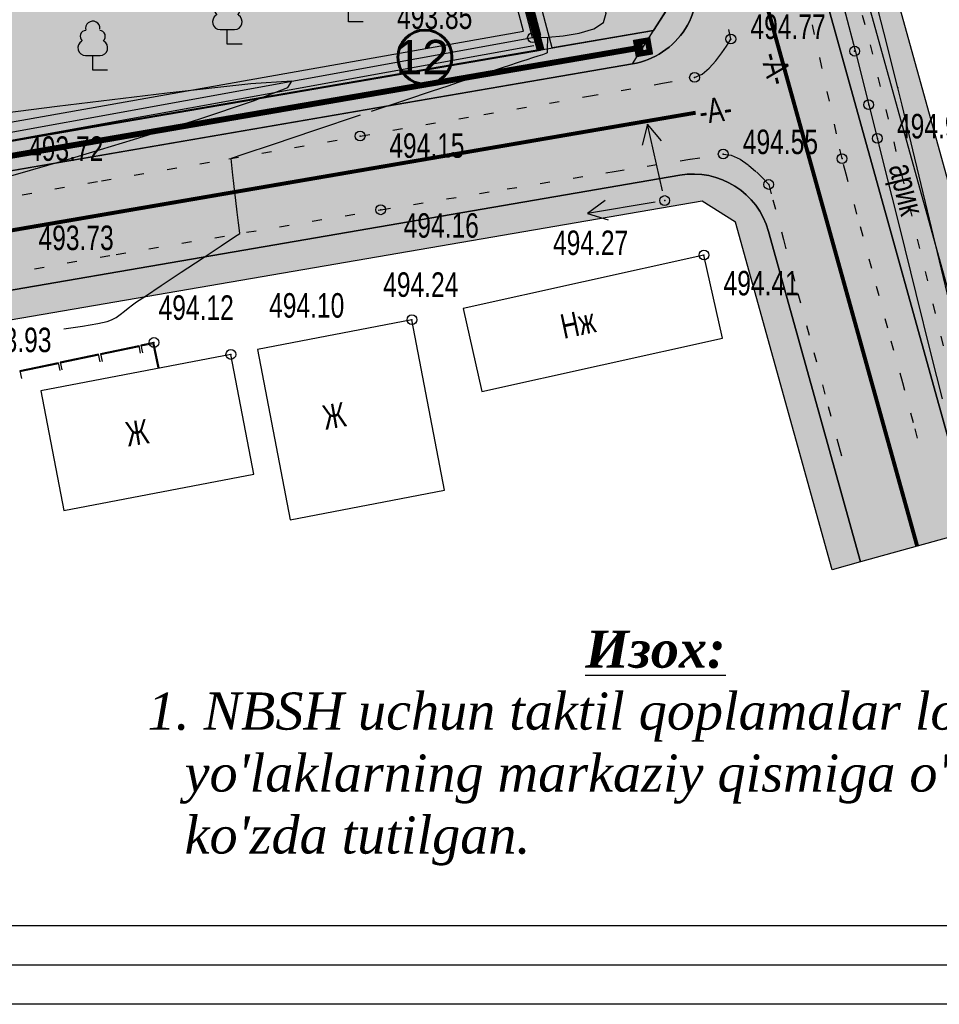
# Model space of a CAD drawing. Extents: x 0 to 667088, y 0 to 6446.
# Tile 507 of 518: x 3543 to 3589, y 245 to 295. Entities that reach past the tile are written whole.
import ezdxf

# ---------------------------------------------------------------- set-up
doc = ezdxf.new("R2010")
doc.units = 0
doc.header["$MEASUREMENT"] = 0
for name, pattern in [('CONTI', [0]), ('STRIH_1', [3, 2, -1]), ('STROT', [1.7, 0.5, -1.2])]:
    doc.linetypes.add(name, pattern=pattern)
for name, color, linetype in [('(002) Рамка', 7, 'Continuous'), ('(035) Откосы', 7, 'Continuous'), ('0-SECTION LINE', 1, 'Continuous'), ('Audi-СвК', 10, 'Continuous'), ('GORIZ0', 32, 'CONTI'), ('NAD_M0', 7, 'CONTI'), ('PI_OT0', 172, 'CONTI'), ('PI_TT0', 5, 'CONTI'), ('SIT_L0', 250, 'CONTI'), ('STR_L0', 6, 'CONTI'), ('USLZN0', 250, 'CONTI'), ('ZAPSK0', 250, 'CONTI'), ('стен', 7, 'Continuous')]:
    doc.layers.add(name, color=color, linetype=linetype)
doc.layers.add('.', color=7, linetype='Continuous', lineweight=15)
doc.layers.add('RAZMER CIP', color=252, linetype='Continuous', lineweight=18)
doc.styles.add('GOST 2.304', font='CS_Gost2304.shx')
doc.styles.add('SHRFT', font='TXT', dxfattribs={"width": 0.75})
doc.styles.get("Standard").update_dxf_attribs({"font": 'times.ttf'})
doc.linetypes.add('ОГРАДА_ГЛИН', pattern='A,4,["|",Standard,S=0.8,R=0,X=0,Y=-0.8],0.5,["|",Standard,S=0.8,R=0,X=0,Y=-0.8],3.5', length=8)
doc.linetypes.add('ограждение2', pattern='A,0.25,-0.1,[132,ltypeshp.shx,S=0.1,R=0,X=-0.1,Y=0],-0.1,1', length=1.45)
doc.linetypes.add('ОТКОСЫ_НЕУКР1', pattern='A,0.5,["|",Standard,S=-1.199999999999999,R=0,X=0,Y=1.199999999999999],1,["|",Standard,S=-0.5,R=0,X=0,Y=0.5],0.5', length=2)

# ---------------------------------------------------------------- blocks, each defined once
blk = doc.blocks.new('BL_101')
at = {"color": 0}
for p, q in [((-0.37, 0.75), (0.37, 0.75)), ((0, 0), (0, 0.75)), ((0.75, 0), (0, 0))]:
    blk.add_line(p, q, dxfattribs=at)
for centre, radius, start, end in [((-0.34, 1.73), 0.3, 93.00000000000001, 230), ((0, 2.13), 0.37, 355, 195), ((0.34, 1.73), 0.3, 310, 87), ((-0.37, 1.14), 0.39, 120, 270), ((0.37, 1.14), 0.39, 270, 59.99999999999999)]:
    blk.add_arc(centre, radius, start, end, dxfattribs=at)
blk = doc.blocks.new('rhy')
at = {"layer": '(035) Откосы', "linetype": 'ОТКОСЫ_НЕУКР1', "flags": 128}
blk.add_lwpolyline([(1504.651155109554, 294.5), (1504.871155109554, 294.5), (1505.441155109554, 294.53), (1506.211155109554, 294.6), (1507.031155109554, 294.73), (1507.771155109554, 294.95), (1508.271155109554, 295.28), (1508.401155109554, 295.74), (1507.111155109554, 300.86), (1503.951155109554, 313.2), (1499.691155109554, 329.84), (1495.071155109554, 347.87), (1490.841155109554, 364.36), (1487.751155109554, 376.4), (1486.551155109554, 381.06)], dxfattribs=at)
at = {"layer": 'GORIZ0', "color": 32}
for points in [[(1505.411155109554, 294.5), (1505.401155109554, 293.9), (1505.401155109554, 293.72), (1505.321155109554, 293.69), (1505.151155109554, 293.63), (1504.921155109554, 293.56), (1504.651155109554, 293.47), (1504.361155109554, 293.37), (1504.071155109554, 293.28), (1503.821155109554, 293.2), (1503.531155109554, 293.1), (1503.111155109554, 292.96), (1502.601155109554, 292.79), (1502.031155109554, 292.6), (1501.441155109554, 292.4), (1500.861155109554, 292.21), (1500.331155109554, 292.03), (1499.541155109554, 291.77), (1498.181155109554, 291.31), (1496.431155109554, 290.73)], [(1505.411155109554, 294.5), (1505.401155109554, 293.9), (1505.401155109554, 293.72), (1505.321155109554, 293.69), (1505.151155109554, 293.63), (1504.921155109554, 293.56), (1504.651155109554, 293.47), (1504.361155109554, 293.37), (1504.071155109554, 293.28), (1503.821155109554, 293.2), (1503.531155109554, 293.1), (1503.111155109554, 292.96), (1502.601155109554, 292.79), (1502.031155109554, 292.6), (1501.441155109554, 292.4), (1500.861155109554, 292.21), (1500.331155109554, 292.03), (1499.541155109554, 291.77), (1498.181155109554, 291.31), (1496.431155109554, 290.73)], [(1478.061155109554, 287.45), (1480.951155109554, 288.29), (1484.301155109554, 289.3), (1487.631155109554, 290.34), (1490.421155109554, 291.27), (1492.171155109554, 291.96), (1492.381155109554, 292.28), (1490.291155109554, 292.14), (1486.021155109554, 291.67), (1480.411155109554, 290.99), (1474.291155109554, 290.2), (1468.501155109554, 289.45)], [(1478.061155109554, 287.45), (1480.951155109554, 288.29), (1484.301155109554, 289.3), (1487.631155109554, 290.34), (1490.421155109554, 291.27), (1492.171155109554, 291.96), (1492.381155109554, 292.28), (1490.291155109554, 292.14), (1486.021155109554, 291.67), (1480.411155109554, 290.99), (1474.291155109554, 290.2), (1468.501155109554, 289.45)], [(1495.861155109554, 290.54), (1493.541155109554, 289.76), (1491.421155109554, 289.05), (1489.881155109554, 288.54), (1489.291155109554, 288.34)], [(1495.861155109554, 290.54), (1493.541155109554, 289.76), (1491.421155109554, 289.05), (1489.881155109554, 288.54), (1489.291155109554, 288.34)], [(1489.731155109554, 284.51), (1489.711155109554, 284.66), (1489.661155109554, 285.05), (1489.601155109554, 285.59), (1489.531155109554, 286.19), (1489.461155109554, 286.76), (1489.401155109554, 287.22), (1489.371155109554, 287.48), (1489.291155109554, 288.34)], [(1489.731155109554, 284.51), (1489.711155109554, 284.66), (1489.661155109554, 285.05), (1489.601155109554, 285.59), (1489.531155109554, 286.19), (1489.461155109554, 286.76), (1489.401155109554, 287.22), (1489.371155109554, 287.48), (1489.291155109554, 288.34)], [(1480.751155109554, 279.64), (1481.701155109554, 279.79), (1482.481155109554, 279.92), (1482.961155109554, 280.02), (1483.191155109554, 280.11), (1483.421155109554, 280.23), (1483.631155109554, 280.38), (1483.841155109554, 280.54), (1484.041155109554, 280.7), (1484.251155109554, 280.87), (1484.461155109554, 281.02), (1484.911155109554, 281.31), (1485.721155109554, 281.85), (1486.741155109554, 282.53), (1487.811155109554, 283.24), (1488.771155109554, 283.88), (1489.461155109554, 284.34), (1489.731155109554, 284.51)], [(1480.751155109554, 279.64), (1481.701155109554, 279.79), (1482.481155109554, 279.92), (1482.961155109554, 280.02), (1483.191155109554, 280.11), (1483.421155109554, 280.23), (1483.631155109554, 280.38), (1483.841155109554, 280.54), (1484.041155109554, 280.7), (1484.251155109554, 280.87), (1484.461155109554, 281.02), (1484.911155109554, 281.31), (1485.721155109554, 281.85), (1486.741155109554, 282.53), (1487.811155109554, 283.24), (1488.771155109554, 283.88), (1489.461155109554, 284.34), (1489.731155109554, 284.51)]]:
    blk.add_lwpolyline(points, dxfattribs=at)
at = {"layer": 'PI_TT0', "color": 0}
for centre in [(1504.651155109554, 294.5), (1514.761155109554, 294.43), (1521.071155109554, 293.81), (1512.911155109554, 292.47), (1521.791155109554, 291.08), (1495.861155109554, 289.48), (1522.231155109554, 289.36), (1514.371155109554, 288.56), (1520.431155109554, 288.33), (1516.691155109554, 287.01), (1511.391155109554, 286.19), (1496.911155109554, 285.72), (1513.391155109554, 283.41), (1498.501155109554, 280.11), (1485.351155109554, 278.95), (1489.271155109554, 278.34)]:
    blk.add_circle(centre, 0.25, dxfattribs=at)
for p in [(1504.651155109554, 294.5), (1514.761155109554, 294.43), (1521.071155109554, 293.81), (1512.911155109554, 292.47), (1523.281155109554, 291.94), (1521.791155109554, 291.08), (1495.861155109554, 289.48), (1522.231155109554, 289.36), (1514.371155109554, 288.56), (1520.431155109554, 288.33), (1516.691155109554, 287.01), (1511.391155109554, 286.19), (1496.911155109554, 285.72), (1513.391155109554, 283.41), (1498.501155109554, 280.11), (1485.351155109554, 278.95), (1489.271155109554, 278.34)]:
    blk.add_point(p, dxfattribs=at)
at = {"layer": 'SIT_L0', "color": 250}
for p, q in [((1510.511155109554, 290.09), (1510.241155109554, 289.01)), ((1511.281155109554, 286.68), (1510.511155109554, 290.09)), ((1511.221155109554, 289.23), (1510.511155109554, 290.09)), ((1508.351155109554, 286.19), (1507.451155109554, 285.53)), ((1510.901155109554, 286.11), (1507.451155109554, 285.53)), ((1507.451155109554, 285.53), (1508.511155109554, 285.2)), ((1484.581155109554, 278.78), (1482.621155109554, 278.37)), ((1484.671155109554, 278.4), (1484.591155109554, 278.79)), ((1485.351155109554, 278.95), (1484.681155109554, 278.81)), ((1484.681155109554, 278.81), (1484.771155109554, 278.42)), ((1485.311155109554, 278.89), (1484.691155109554, 278.76)), ((1485.571155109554, 277.65), (1485.311155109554, 278.89)), ((1485.621155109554, 277.66), (1485.351155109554, 278.95)), ((1482.531155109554, 278.35), (1480.571155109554, 277.94)), ((1482.541155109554, 278.3), (1480.581155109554, 277.89)), ((1482.611155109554, 277.96), (1482.531155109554, 278.35)), ((1482.621155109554, 278.37), (1482.711155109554, 277.98)), ((1484.591155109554, 278.73), (1482.631155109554, 278.32)), ((1480.471155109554, 277.92), (1478.511155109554, 277.51)), ((1480.481155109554, 277.87), (1478.521155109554, 277.46)), ((1480.561155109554, 277.53), (1480.481155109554, 277.92)), ((1480.571155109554, 277.94), (1480.661155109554, 277.55)), ((1478.511155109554, 277.51), (1478.601155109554, 277.12))]:
    blk.add_line(p, q, dxfattribs=at)
at = {"layer": 'STR_L0', "color": 0, "linetype": 'STROT'}
for points in [[(1524.281155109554, 274.07), (1524.071155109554, 274.86), (1523.521155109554, 276.9), (1522.761155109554, 279.68), (1521.951155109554, 282.72), (1521.191155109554, 285.5), (1520.641155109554, 287.54), (1520.431155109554, 288.33), (1520.151155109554, 289.6), (1519.401155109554, 293), (1518.281155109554, 297.97), (1516.921155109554, 303.89), (1515.431155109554, 310.19), (1513.911155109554, 316.29), (1512.501155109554, 321.58), (1510.451155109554, 328.56), (1507.281155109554, 339.11), (1503.451155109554, 351.7), (1499.441155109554, 364.82), (1495.731155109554, 376.96)], [(1428.721155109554, 277.93), (1434.351155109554, 278.84), (1440.211155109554, 279.82), (1446.441155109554, 280.88), (1452.851155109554, 281.99), (1459.281155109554, 283.11), (1465.561155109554, 284.21), (1471.501155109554, 285.25), (1476.951155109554, 286.2), (1482.671155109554, 287.19), (1489.171155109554, 288.32), (1495.861155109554, 289.48), (1502.171155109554, 290.58), (1507.501155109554, 291.51), (1511.271155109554, 292.17), (1512.911155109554, 292.47), (1513.291155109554, 292.64), (1513.661155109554, 292.94), (1514.001155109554, 293.32), (1514.301155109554, 293.72), (1514.541155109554, 294.07), (1514.701155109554, 294.33), (1514.761155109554, 294.43), (1514.551155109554, 295.43)], [(1477.581155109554, 282.42), (1483.421155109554, 283.44), (1490.071155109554, 284.57), (1496.911155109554, 285.72), (1503.361155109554, 286.78), (1508.821155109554, 287.68), (1512.691155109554, 288.3), (1514.371155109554, 288.56), (1514.781155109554, 288.51), (1515.231155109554, 288.3), (1515.661155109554, 287.99), (1516.061155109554, 287.65), (1516.391155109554, 287.34), (1516.611155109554, 287.1), (1516.691155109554, 287.01), (1516.901155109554, 286.23), (1517.441155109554, 284.21), (1518.181155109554, 281.45), (1518.991155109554, 278.44), (1519.731155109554, 275.68), (1520.271155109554, 273.66), (1520.481155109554, 272.87)]]:
    blk.add_lwpolyline(points, dxfattribs=at)
at = {"layer": 'STR_L0', "color": 0}
for points in [[(1497.311155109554, 376.98), (1500.901155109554, 364.75), (1504.791155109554, 351.57), (1508.491155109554, 339), (1511.551155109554, 328.57), (1513.511155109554, 321.83), (1514.821155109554, 317.18), (1516.211155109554, 312.15), (1517.601155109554, 307.03), (1518.931155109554, 302.09), (1520.121155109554, 297.6), (1521.091155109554, 293.84), (1521.791155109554, 291.08), (1522.011155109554, 290.2), (1522.571155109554, 287.93), (1523.351155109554, 284.83), (1524.191155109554, 281.45), (1524.961155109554, 278.35), (1525.531155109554, 276.08)], [(1527.111155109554, 275.98), (1526.901155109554, 276.86), (1526.351155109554, 279.14), (1525.601155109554, 282.26), (1524.791155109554, 285.66), (1524.041155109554, 288.78), (1523.491155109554, 291.06), (1523.281155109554, 291.94), (1522.731155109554, 294.1), (1522.691155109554, 294.25), (1521.721155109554, 298.02), (1521.631155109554, 298.37), (1520.531155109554, 302.52), (1520.291155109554, 303.39), (1519.551155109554, 306.15), (1519.201155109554, 307.46), (1517.811155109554, 312.59), (1517.731155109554, 312.86), (1516.521155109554, 317.25), (1516.411155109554, 317.62), (1515.101155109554, 322.28)], [(1501.121155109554, 280.69), (1502.061155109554, 276.45), (1514.331155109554, 279.17), (1513.391155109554, 283.41), (1501.121155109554, 280.69)], [(1490.631155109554, 278.6), (1492.301155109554, 269.9), (1500.171155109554, 271.41), (1498.501155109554, 280.11), (1490.631155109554, 278.6)], [(1479.581155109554, 276.48), (1480.751155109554, 270.38), (1490.441155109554, 272.24), (1489.271155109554, 278.34), (1479.581155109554, 276.48)]]:
    blk.add_lwpolyline(points, dxfattribs=at)
at = {"layer": 'ZAPSK0', "color": 4, "linetype": 'STROT'}
blk.add_lwpolyline([(1457.785944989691, 579.7806907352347), (1452.250950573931, 578.5601074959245), (1449.073330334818, 577.4164347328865), (1444.924838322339, 574.5511778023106), (1443.496048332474, 572.7328710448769), (1446.717226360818, 561.5551753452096), (1451.511225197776, 545.6572504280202), (1457.582661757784, 524.9369987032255), (1465.560748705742, 497.2673358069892), (1474.554626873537, 466.1703104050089), (1479.997744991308, 445.3719087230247), (1488.068135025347, 415.9047086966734), (1491.276951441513, 402.2909336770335), (1493.330010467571, 392.9742373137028), (1500.298088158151, 369.9385275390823), (1510.995196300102, 333.3651719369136), (1514.501306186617, 321.9411896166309), (1521.861256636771, 294.1383520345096), (1526.290915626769, 275.8575377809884)], dxfattribs=at)
at = {"layer": 'ZAPSK0', "color": 0, "linetype": 'ОГРАДА_ГЛИН', "ltscale": 0.5}
for points in [[(1504.651155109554, 294.5), (1493.461155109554, 337.17), (1479.528203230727, 388.9314461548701)], [(1457.271155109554, 285.91), (1504.651155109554, 294.5)]]:
    blk.add_lwpolyline(points, dxfattribs=at)
at = {"layer": 'ZAPSK0', "color": 0}
blk.add_lwpolyline([(1505.072710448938, 294.6105508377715), (1493.882352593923, 337.2819154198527), (1479.949034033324, 389.0447238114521)], dxfattribs=at)
at = {"layer": 'ZAPSK0', "color": 0, "ltscale": 0.5}
blk.add_lwpolyline([(1457.343177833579, 285.5127431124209), (1504.723177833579, 294.1027431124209)], dxfattribs=at)
at = {"layer": 'USLZN0', "color": 250}
for p in [(1495.271155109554, 295.3), (1489.091155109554, 294.16), (1482.231155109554, 292.84)]:
    blk.add_blockref('BL_101', p, dxfattribs=at)
at = {"layer": 'NAD_M0', "color": 7, "style": 'SHRFT', "width": 0.75}
for s, rotation, p in [('-А-', 285, (1516.271155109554, 293.59)), ('-А-', 8, (1513.233506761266, 290.0785683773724)), ('арик', 284, (1522.801155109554, 287.91)), ('Нж', 12, (1506.241155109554, 279.13)), ('Ж', 10, (1494.081155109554, 274.49)), ('Ж', 9, (1484.021155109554, 273.64))]:
    blk.add_text(s, height=1.25, rotation=rotation, dxfattribs=at).set_placement(p)
at = {"layer": 'PI_OT0', "color": 0, "style": 'SHRFT', "width": 0.75}
for s, p in [('493.85', (1497.746586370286, 294.9431393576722)), ('494.77', (1515.761155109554, 294.43)), ('494.92', (1523.231155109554, 289.36)), ('494.55', (1515.371155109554, 288.56)), ('493.72', (1478.934961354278, 288.2147767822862)), ('494.15', (1497.347498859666, 288.369751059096)), ('494.16', (1498.079928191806, 284.2941184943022)), ('493.73', (1479.464793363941, 283.6638473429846)), ('494.27', (1505.695204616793, 283.4116394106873)), ('494.24', (1497.037544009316, 281.2788060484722)), ('494.41', (1514.389696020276, 281.351232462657)), ('494.12', (1485.58576782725, 280.105814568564)), ('494.10', (1491.22048331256, 280.2174775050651)), ('493.93', (1476.29155278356, 278.4570308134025))]:
    blk.add_text(s, height=1.25, dxfattribs=at).set_placement(p)

msp = doc.modelspace()

# ---------------------------------------------------------------- hatches: boundary and pattern name
at = {"layer": '.', "lineweight": 30, "true_color": 0xf15558}
h = msp.add_hatch(color=13, dxfattribs=at)
h.dxf.hatch_style = 1
h.paths.add_polyline_path([(3409.776273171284, 264.9306822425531), (3353.217545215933, 255.1983624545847), (3352.963171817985, 256.6766365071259), (3409.521899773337, 266.40895629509)])
edge = h.paths.add_edge_path()
edge.add_arc((3576.913086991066, 283.5437122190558), 4.000000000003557, 15.53364923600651, 99.7635319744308, ccw=False)
edge.add_line((3580.76698035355, 284.6149292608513), (3585.453592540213, 267.7540104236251))
edge.add_line((3585.453592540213, 267.7540104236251), (3584.00838252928, 267.3523040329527))
edge.add_line((3584.00838252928, 267.3523040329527), (3579.077095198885, 285.0934851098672))
edge.add_line((3579.077095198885, 285.0934851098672), (3577.389532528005, 286.1624384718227))
edge.add_line((3577.389532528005, 286.1624384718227), (3354.526657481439, 247.8134011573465))
edge.add_line((3354.526657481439, 247.8134011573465), (3354.235038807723, 249.2852662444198))
edge.add_line((3354.235038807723, 249.2852662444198), (3576.234757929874, 287.4857763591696))
h.paths.add_polyline_path([(3500.854972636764, 280.6030118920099), (3500.600599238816, 282.0812859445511), (3425.222946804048, 269.1107074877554), (3425.477320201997, 267.6324334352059)], flags=17)
edge = h.paths.add_edge_path()
edge.add_line((3380.08107519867, 383.9838423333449), (3379.817651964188, 385.4605305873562))
edge.add_line((3379.817651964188, 385.4605305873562), (3540.985306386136, 414.2108810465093))
edge.add_arc((3541.687768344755, 410.2730457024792), 4.000000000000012, 15.53364923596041, 100.11447778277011, ccw=False)
edge.add_line((3545.541661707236, 411.3442627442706), (3576.998627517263, 298.1722471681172))
edge.add_arc((3573.144734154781, 297.1010301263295), 4.000000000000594, -80.23646802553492, 15.533649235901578, ccw=False)
edge.add_line((3573.823063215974, 293.1589659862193), (3504.797036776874, 281.281340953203))
edge.add_line((3504.797036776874, 281.281340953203), (3504.542663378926, 282.7596150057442))
edge.add_line((3504.542663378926, 282.7596150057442), (3574.905113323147, 294.8672045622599))
edge.add_line((3574.905113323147, 294.8672045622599), (3575.916577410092, 296.4640085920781))
edge.add_line((3575.916577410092, 296.4640085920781), (3543.85382967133, 411.8154321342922))
edge.add_line((3543.85382967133, 411.8154321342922), (3542.140617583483, 412.8932947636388))
edge.add_line((3542.140617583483, 412.8932947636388), (3380.08107519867, 383.9838423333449))
h.paths.add_polyline_path([(3593.161379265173, 269.8964445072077), (3594.606589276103, 270.2981508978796), (3510.510784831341, 572.8477276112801), (3509.064032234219, 572.4515709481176)])
h.paths.add_polyline_path([(3417.406028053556, 267.7656144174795), (3421.280882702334, 268.4323782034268), (3421.535255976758, 266.9541043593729), (3417.660401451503, 266.2873403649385)], flags=17)
at = {"layer": '.', "lineweight": 30}
h = msp.add_hatch(color=4, dxfattribs=at)
h.dxf.hatch_style = 1
h.paths.add_polyline_path([(3507.137085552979, 571.9159624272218), (3509.064032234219, 572.4515709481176), (3593.161379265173, 269.8964445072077), (3591.234432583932, 269.3608359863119)])
h.paths.add_polyline_path([(3380.344498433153, 382.5071540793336), (3380.08107519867, 383.9838423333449), (3516.95892006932, 408.4011860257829), (3517.222343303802, 406.9244977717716)])
at = {"layer": '.', "lineweight": 30, "true_color": 0x3f4040}
h = msp.add_hatch(color=250, dxfattribs=at)
h.dxf.hatch_style = 1
edge = h.paths.add_edge_path()
edge.add_line((3501.356245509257, 570.3091368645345), (3507.137085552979, 571.9159624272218))
edge.add_line((3507.137085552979, 571.9159624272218), (3591.234432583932, 269.3608359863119))
edge.add_line((3591.234432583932, 269.3608359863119), (3585.453592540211, 267.7540104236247))
edge.add_line((3585.453592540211, 267.7540104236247), (3580.766980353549, 284.6149292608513))
edge.add_arc((3576.913086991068, 283.5437122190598), 3.999999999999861, 15.53364923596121, 99.76353197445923)
edge.add_line((3576.234757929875, 287.4857763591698), (3354.235038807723, 249.2852662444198))
edge.add_line((3354.235038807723, 249.2852662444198), (3353.217545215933, 255.1983624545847))
edge.add_line((3353.217545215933, 255.1983624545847), (3573.823063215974, 293.1589659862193))
edge.add_arc((3573.144734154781, 297.1010301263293), 4.000000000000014, 279.7635319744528, 375.5336492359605)
edge.add_line((3576.998627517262, 298.1722471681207), (3545.541661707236, 411.3442627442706))
edge.add_arc((3541.687768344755, 410.2730457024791), 4.000000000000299, 15.53364923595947, 100.1144777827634)
edge.add_line((3540.985306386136, 414.2108810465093), (3379.817651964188, 385.4605305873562))
edge.add_line((3379.817651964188, 385.4605305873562), (3378.939574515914, 390.3828247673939))
edge.add_line((3378.939574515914, 390.3828247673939), (3538.894791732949, 418.9168911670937))
edge.add_arc((3538.19232977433, 422.8547265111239), 4.000000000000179, 280.1144777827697, 375.5119397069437)
edge.add_line((3542.046628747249, 423.9244832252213), (3501.356245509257, 570.3091368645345))
at = {"layer": 'Audi-СвК', "ltscale": 100, "true_color": 0xffffff, "transparency": 33554687}
h = msp.add_hatch(color=7, dxfattribs=at)
edge = h.paths.add_edge_path()
edge.add_arc((3563.247036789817, 293.5053368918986), 1.37986408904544, 11.98373257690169, 371.9837325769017)
at = {"layer": 'стен', "lineweight": 30}
h = msp.add_hatch(color=9, dxfattribs=at)
h.dxf.hatch_style = 1
h.paths.add_polyline_path([(3401.669215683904, 263.5356636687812), (3573.823063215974, 293.1589659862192), (3576.998627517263, 298.1722471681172), (3545.541661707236, 411.3442627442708), (3540.985306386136, 414.2108810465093), (3379.817651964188, 385.4605305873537), (3380.344498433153, 382.5071540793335), (3399.811608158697, 385.9798498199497), (3402.680646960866, 322.946828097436), (3396.463663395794, 321.8969898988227), (3399.273977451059, 283.3418255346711), (3399.36540056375, 282.8333538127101), (3398.345951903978, 282.6500571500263)])
h = msp.add_hatch(color=72, dxfattribs=at)
h.dxf.hatch_style = 1
h.paths.add_polyline_path([(3505.95998037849, 297.5326363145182), (3502.114466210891, 296.8709210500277), (3494.989604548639, 338.2765798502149), (3502.078246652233, 339.4963550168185), (3505.202167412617, 325.7716959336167), (3500.846988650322, 324.9598003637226)], flags=17)
edge = h.paths.add_edge_path()
edge.add_line((3462.101775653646, 303.3484543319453), (3460.095146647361, 315.0098450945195))
edge.add_arc((3463.051694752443, 315.5185918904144), 2.999999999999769, 99.76353197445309, 189.763531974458, ccw=False)
edge.add_line((3462.542947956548, 318.4751399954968), (3490.467222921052, 323.2801980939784))
edge.add_arc((3490.975969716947, 320.3236499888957), 3.000000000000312, 9.763531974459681, 99.76353197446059, ccw=False)
edge.add_line((3493.93251782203, 320.8323967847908), (3497.75162087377, 298.6379338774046))
edge.add_line((3497.75162087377, 298.6379338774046), (3491.912722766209, 297.633207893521))
edge.add_line((3491.912722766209, 297.633207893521), (3490.832477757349, 303.910967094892))
edge.add_line((3490.832477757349, 303.910967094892), (3468.445968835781, 300.0588100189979))
edge.add_line((3468.445968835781, 300.0588100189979), (3467.718273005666, 304.2877573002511))
edge.add_line((3467.718273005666, 304.2877573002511), (3462.101775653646, 303.3484543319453))
h.paths.add_polyline_path([(3488.777877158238, 374.3756196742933), (3505.503315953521, 378.03), (3504.553315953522, 383.9), (3513.173315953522, 385.09), (3513.023315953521, 386.05), (3519.563315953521, 387.02), (3519.343315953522, 388.31), (3523.693315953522, 388.95), (3523.163315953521, 392.21), (3537.453315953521, 394.75), (3542.013315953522, 368.37), (3542.683315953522, 362.18), (3522.983315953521, 357.65), (3520.993315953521, 370.03), (3507.193315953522, 367.94), (3505.723315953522, 376.24), (3489.152850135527, 372.1964892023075), (3494.480857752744, 341.2331279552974), (3501.39905533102, 342.4235739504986), (3499.902386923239, 349.1442632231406), (3545.949566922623, 359.7990547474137), (3551.515749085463, 336.0311301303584), (3517.88010555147, 328.2688189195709), (3525.533089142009, 287.2513815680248), (3568.269157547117, 294.8221258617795), (3543.378756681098, 388.8659242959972), (3539.978042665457, 401.124085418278), (3518.553443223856, 399.1106422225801), (3518.749809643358, 397.8973782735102), (3485.884348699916, 391.191167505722)])
edge = h.paths.add_edge_path()
edge.add_line((3482.353315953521, 336.01), (3491.028931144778, 337.6566173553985))
edge.add_line((3491.028931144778, 337.6566173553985), (3482.721886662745, 385.98223277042))
edge.add_line((3482.721886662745, 385.98223277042), (3472.472238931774, 396.9068938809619))
edge.add_line((3472.472238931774, 396.9068938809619), (3400.598096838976, 383.4410053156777))
edge.add_line((3400.598096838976, 383.4410053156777), (3401.364630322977, 365.9257152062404))
edge.add_line((3401.364630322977, 365.9257152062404), (3411.07839816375, 366.4772554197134))
edge.add_line((3411.07839816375, 366.4772554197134), (3411.96852268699, 346.1379100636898))
edge.add_line((3411.96852268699, 346.1379100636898), (3415.255552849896, 327.0355532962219))
edge.add_arc((3418.212100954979, 327.5443000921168), 3.000000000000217, 189.7635319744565, 283.4051850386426)
edge.add_line((3418.90760875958, 324.6260353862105), (3450.393315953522, 332.13))
edge.add_line((3450.393315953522, 332.13), (3449.998212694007, 334.8291195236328))
edge.add_line((3449.998212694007, 334.8291195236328), (3441.437869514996, 332.7372769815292))
edge.add_line((3441.437869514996, 332.7372769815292), (3441.661017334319, 331.5126363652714))
edge.add_line((3441.661017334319, 331.5126363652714), (3430.07465742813, 329.2397129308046))
edge.add_line((3430.07465742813, 329.2397129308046), (3426.96918449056, 344.8744729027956))
edge.add_line((3426.96918449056, 344.8744729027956), (3435.40755890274, 346.653256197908))
edge.add_line((3435.40755890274, 346.653256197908), (3429.163315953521, 357.71))
edge.add_line((3429.163315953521, 357.71), (3418.863315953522, 364))
edge.add_line((3418.863315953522, 364), (3415.143315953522, 363.11))
edge.add_line((3415.143315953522, 363.11), (3412.813315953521, 372.25))
edge.add_line((3412.813315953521, 372.25), (3423.893315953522, 374.95))
edge.add_line((3423.893315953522, 374.95), (3426.193315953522, 365.74))
edge.add_line((3426.193315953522, 365.74), (3435.883315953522, 347.93))
edge.add_line((3435.883315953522, 347.93), (3434.403315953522, 357.51))
edge.add_line((3434.403315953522, 357.51), (3481.193315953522, 365.04))
edge.add_line((3481.193315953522, 365.04), (3483.003315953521, 353.32))
edge.add_line((3483.003315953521, 353.32), (3479.503315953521, 352.75))
edge.add_line((3479.503315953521, 352.75), (3482.353315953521, 336.01))
h.paths.add_polyline_path([(3452.973315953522, 340.3), (3466.043315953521, 342.08), (3467.583315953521, 332.74), (3472.088754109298, 333.3876847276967), (3473.774545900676, 324.4665999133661), (3456.144100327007, 321.4328482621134)])
h.paths.add_polyline_path([(3452.963315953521, 344), (3452.23742901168, 348.515854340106), (3464.643315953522, 350.51), (3465.403315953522, 345.97)], flags=17)
edge = h.paths.add_edge_path()
edge.add_line((3422.373968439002, 285.6673554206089), (3426.3357358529, 286.3490749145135))
edge.add_line((3426.3357358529, 286.3490749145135), (3425.255494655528, 292.6268119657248))
edge.add_line((3425.255494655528, 292.6268119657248), (3453.943864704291, 297.5633613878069))
edge.add_line((3453.943864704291, 297.5633613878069), (3453.206192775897, 301.8502839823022))
edge.add_line((3453.206192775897, 301.8502839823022), (3457.171483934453, 302.5163009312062))
edge.add_line((3457.171483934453, 302.5163009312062), (3455.167564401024, 314.1619222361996))
edge.add_arc((3452.211016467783, 313.6531744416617), 2.999999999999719, 9.763551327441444, 99.7635079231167)
edge.add_line((3451.702270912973, 316.6097227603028), (3423.466456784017, 311.7510688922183))
edge.add_line((3423.466456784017, 311.7510688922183), (3422.861419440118, 315.2672031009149))
edge.add_arc((3420.397629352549, 314.8432474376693), 2.499999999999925, 9.763531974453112, 99.76353197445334)
edge.add_line((3419.973673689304, 317.3070375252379), (3419.480915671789, 317.2222463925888))
edge.add_arc((3419.904871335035, 314.7584563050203), 2.499999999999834, 99.76353197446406, 189.7635319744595)
edge.add_line((3417.441081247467, 314.3345006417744), (3422.373968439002, 285.6673554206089))
h.paths.add_polyline_path([(3423.289712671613, 280.3455688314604), (3427.250502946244, 281.0271201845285), (3428.331754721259, 274.7493677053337), (3493.897370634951, 286.0315440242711), (3492.817099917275, 292.3094653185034), (3498.667365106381, 293.3161472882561), (3500.498849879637, 282.6725955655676), (3425.121197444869, 269.7020171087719)])
edge = h.paths.add_edge_path()
edge.add_line((3414.773437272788, 271.2710542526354), (3420.028014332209, 272.1752334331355))
edge.add_line((3420.028014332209, 272.1752334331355), (3420.689573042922, 268.3306290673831))
edge.add_line((3420.689573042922, 268.3306290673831), (3417.406028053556, 267.7656144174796))
edge.add_arc((3417.066863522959, 269.7366464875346), 2.000000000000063, 189.7635319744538, 279.76353197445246, ccw=False)
edge.add_line((3415.095831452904, 269.3974819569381), (3414.773437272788, 271.2710542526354))
edge = h.paths.add_edge_path()
edge.add_line((3398.345951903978, 282.6500571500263), (3399.955029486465, 282.9393689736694))
edge.add_line((3399.955029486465, 282.9393689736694), (3397.781694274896, 312.7627873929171))
edge.add_line((3397.781694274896, 312.7627873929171), (3405.20470897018, 269.6245182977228))
edge.add_line((3405.20470897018, 269.6245182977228), (3410.831372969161, 270.5927261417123))
edge.add_line((3410.831372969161, 270.5927261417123), (3411.153767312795, 268.7191528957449))
edge.add_arc((3409.18273524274, 268.3799883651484), 2.000000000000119, -80.23646802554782, 9.763531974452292, ccw=False)
edge.add_line((3409.521899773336, 266.4089562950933), (3401.412276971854, 265.0134962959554))
edge.add_line((3401.412276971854, 265.0134962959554), (3398.345951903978, 282.6500571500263))
h.paths.add_polyline_path([(3419.743315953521, 364.21), (3425.233315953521, 365.51), (3429.253315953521, 358.51)], flags=17)
h = msp.add_hatch(color=72, dxfattribs=at)
h.dxf.hatch_style = 1
h.paths.add_polyline_path([(3544.417750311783, 389.1475581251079), (3549.743089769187, 390.6277740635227), (3575.916577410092, 296.4640085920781), (3574.905113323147, 294.8672045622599), (3569.735546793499, 293.9776535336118)])

# ---------------------------------------------------------------- linework, layer by layer
at = {"color": 18, "lineweight": 30, "true_color": 0x000000}
for points in [[(3376.239201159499, 453.6900936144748), (3705.587936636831, 453.6900936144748), (3705.587936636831, 245.1932846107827), (3376.239201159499, 245.1932846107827)], [(3378.239201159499, 451.6900936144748), (3703.587936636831, 451.6900936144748), (3703.587936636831, 247.1932846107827), (3378.239201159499, 247.1932846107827)], [(3380.239201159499, 449.6900936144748), (3607.669326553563, 449.6900936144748), (3607.669326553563, 249.1932846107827), (3380.239201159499, 249.1932846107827)], [(3401.669215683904, 263.5356636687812), (3573.823063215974, 293.1589659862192), (3576.998627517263, 298.1722471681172), (3545.541661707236, 411.3442627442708), (3540.985306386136, 414.2108810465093), (3379.817651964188, 385.4605305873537), (3380.344498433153, 382.5071540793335), (3399.811608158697, 385.9798498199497), (3402.680646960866, 322.946828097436), (3396.463663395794, 321.8969898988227), (3399.273977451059, 283.3418255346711), (3399.36540056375, 282.8333538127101), (3398.345951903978, 282.6500571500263)]]:
    msp.add_lwpolyline(points, close=True, dxfattribs=at)
at = {"color": 1, "lineweight": 30, "const_width": 0.3}
msp.add_lwpolyline([(3574.119308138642, 293.6665557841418), (3574.710617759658, 293.7683051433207), (3574.608868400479, 294.3596147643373), (3574.017558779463, 294.2578654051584)], close=True, dxfattribs=at)
at = {"color": 2, "lineweight": 30, "const_width": 0.3}
msp.add_lwpolyline([(3412.53500065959, 278.3827364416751), (3414.576666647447, 266.5177305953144), (3574.36408826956, 294.0130852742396)], dxfattribs=at)
at = {"color": 18, "linetype": 'ограждение2', "lineweight": 30, "ltscale": 2, "true_color": 0x000000, "const_width": 0.1}
msp.add_lwpolyline([(3521.643315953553, 291.2499999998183), (3522.570497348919, 285.8617471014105), (3569.141855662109, 293.8754943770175)], dxfattribs=at)
at = {"lineweight": 60, "ltscale": 50, "transparency": 33554687}
msp.add_circle((3563.247036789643, 293.5053368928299), 1.379864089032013, dxfattribs=at)
at = {"layer": 'ZAPSK0', "color": 5, "lineweight": 30}
for points in [[(3593.161379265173, 269.8964445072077), (3594.606589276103, 270.2981508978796), (3510.510784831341, 572.8477276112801), (3509.064032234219, 572.4515709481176)], [(3507.137085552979, 571.9159624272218), (3509.064032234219, 572.4515709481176), (3593.161379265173, 269.8964445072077), (3591.234432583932, 269.3608359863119)], [(3544.417750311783, 389.1475581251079), (3549.743089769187, 390.6277740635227), (3575.916577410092, 296.4640085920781), (3574.905113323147, 294.8672045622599), (3569.735546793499, 293.9776535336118)]]:
    msp.add_lwpolyline(points, close=True, dxfattribs=at)
for points in [[(3501.356245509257, 570.3091368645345), (3507.137085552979, 571.9159624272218), (3591.234432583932, 269.3608359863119), (3585.453592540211, 267.7540104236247), (3580.766980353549, 284.6149292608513, 0.3850153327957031), (3576.234757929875, 287.4857763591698), (3354.235038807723, 249.2852662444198), (3353.217545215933, 255.1983624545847), (3573.823063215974, 293.1589659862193, 0.4440273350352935), (3576.998627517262, 298.1722471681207), (3545.541661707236, 411.3442627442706, 0.3867746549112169), (3540.985306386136, 414.2108810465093), (3379.817651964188, 385.4605305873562), (3378.939574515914, 390.3828247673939), (3538.894791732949, 418.9168911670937, 0.4420821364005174), (3542.046628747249, 423.9244832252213)], [(3380.08107519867, 383.9838423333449), (3379.817651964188, 385.4605305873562), (3540.985306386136, 414.2108810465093, -0.3867746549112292), (3545.541661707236, 411.3442627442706), (3576.998627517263, 298.1722471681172, -0.4440273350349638), (3573.823063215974, 293.1589659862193), (3504.797036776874, 281.281340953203), (3504.542663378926, 282.7596150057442), (3574.905113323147, 294.8672045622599), (3575.916577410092, 296.4640085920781), (3543.85382967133, 411.8154321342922), (3542.140617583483, 412.8932947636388)], [(3576.234757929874, 287.4857763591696, -0.3850153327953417), (3580.76698035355, 284.6149292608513), (3585.453592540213, 267.7540104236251), (3584.00838252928, 267.3523040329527), (3579.077095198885, 285.0934851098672), (3577.389532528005, 286.1624384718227), (3354.526657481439, 247.8134011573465), (3354.235038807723, 249.2852662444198)]]:
    msp.add_lwpolyline(points, format="xyb", close=True, dxfattribs=at)
at = {"layer": 'ZAPSK0', "color": 7, "linetype": 'STRIH_1', "lineweight": 30, "true_color": 0xffffff, "const_width": 0.2}
for points in [[(3504.246665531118, 571.1125496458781), (3588.344012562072, 268.5574232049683)], [(3577.051020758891, 290.6703249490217), (3353.726292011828, 252.2418143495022)]]:
    msp.add_lwpolyline(points, dxfattribs=at)
at = {"layer": 'ZAPSK0', "color": 5, "lineweight": 30}
msp.add_lwpolyline([(3494.480857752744, 341.2331279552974), (3501.39905533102, 342.4235739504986), (3499.902386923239, 349.1442632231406), (3545.949566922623, 359.7990547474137), (3551.515749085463, 336.0311301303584), (3517.88010555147, 328.2688189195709), (3525.533089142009, 287.2513815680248), (3568.269157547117, 294.8221258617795), (3543.378756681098, 388.8659242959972), (3539.978042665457, 401.124085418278), (3518.553443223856, 399.1106422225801), (3518.749809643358, 397.8973782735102), (3485.884348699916, 391.191167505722)], dxfattribs=at)
at = {"layer": 'ZAPSK0', "color": 18, "lineweight": 30, "true_color": 0x000000, "const_width": 0.4}
msp.add_lwpolyline([(3543.837917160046, 388.9933066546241), (3569.141855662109, 293.8754943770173)], dxfattribs=at)

# ---------------------------------------------------------------- block references
at = {"layer": '(002) Рамка', "color": 0}
msp.add_blockref('rhy', (2064.082160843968, 0), dxfattribs=at)

# ---------------------------------------------------------------- texts
at = {"layer": '0-SECTION LINE', "color": 0, "insert": (3549.100338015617, 258.2623517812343), "char_height": 1.8954, "width": 56.29493970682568, "attachment_point": 4}
msp.add_mtext("\\A1;\\pi-1.89513,l1.89513;^I^I          {\\fTimes New Roman|b1|i1|c204|p18;\\LИзох:\\P\\fTimes New Roman|b0|i1|c204|p18;\\l1. NBSH uchun taktil qoplamalar loyihaviy yo'laklarning markaziy qismiga o'rnatish ko'zda tutilgan.}", dxfattribs=at)
at = {"layer": 'RAZMER CIP', "lineweight": 25, "ltscale": 50, "transparency": 33554687, "insert": (3563.112665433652, 294.3843283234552), "char_height": 1.749999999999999, "width": 2.560358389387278, "attachment_point": 2, "style": 'GOST 2.304'}
msp.add_mtext('{\\fArial|b0|i0|c0|p34;\\C0;12}', dxfattribs=at)

doc.saveas('drawing.dxf')
